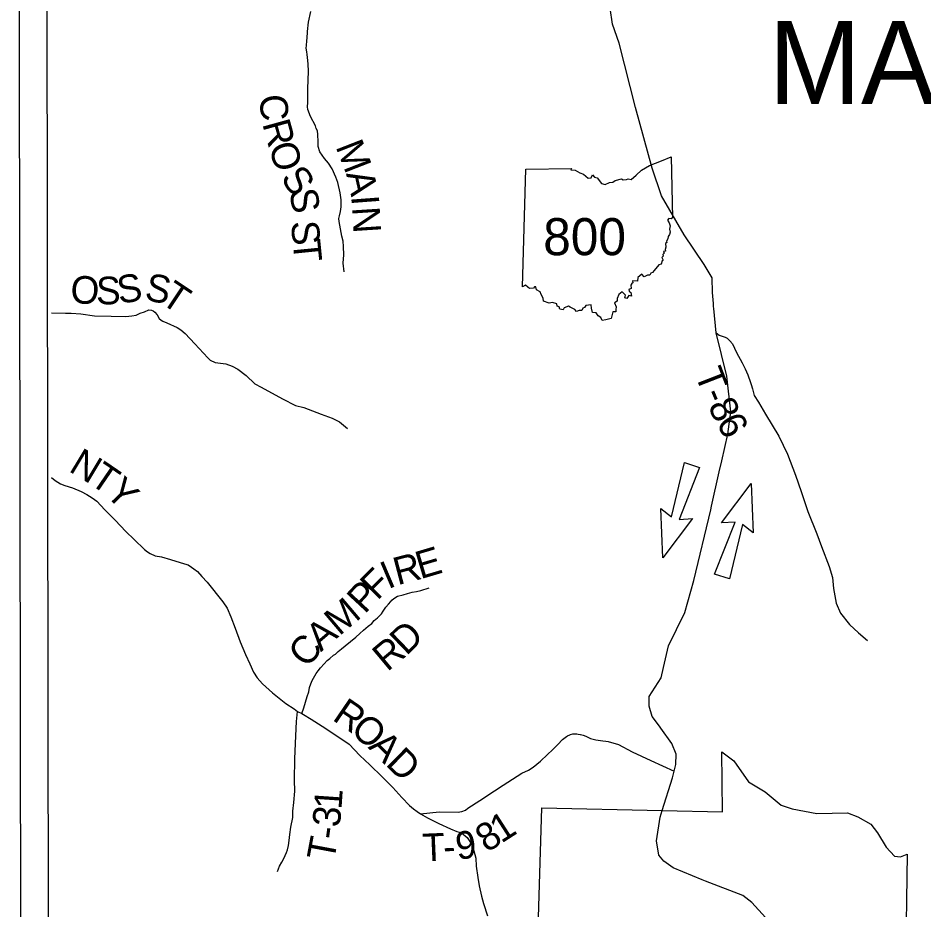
# Model space of a CAD drawing. Extents: x -15 to 405, y -40 to 87.
# Drawn here: x -14.941 to -12.976, y 38.387 to 40.321 of the extents above; entities that cross this region are included whole.
import ezdxf

# ---------------------------------------------------------------- set-up
doc = ezdxf.new("R2010")
doc.units = 0
for name, color, linetype in [('GM_P_State_Location', 7, 'Continuous'), ('GM_X_County_Road_Text', 7, 'Continuous'), ('GM_X_Major_Lake_Text', 7, 'Continuous'), ('GM_X_Minor_Lake', 7, 'Continuous'), ('GM_X_Minor_River', 7, 'Continuous'), ('GM_X_Rail_Line', 7, 'Continuous'), ('GM_X_State_Location', 7, 'Continuous'), ('GM_X_State_Shield', 7, 'Continuous'), ('GM_X_Township_Text', 7, 'Continuous')]:
    doc.layers.add(name, color=color, linetype=linetype)

msp = doc.modelspace()

# ---------------------------------------------------------------- linework, layer by layer
at = {"layer": 'GM_P_State_Location'}
for points in [[(-14.2341, 39.7705), (-14.2363, 39.7893), (-14.2349, 39.8078), (-14.2356, 39.8259), (-14.2365, 39.8371), (-14.239, 39.8483), (-14.2451, 39.8799), (-14.2455, 39.8864), (-14.2444, 39.8924), (-14.2421, 39.9017), (-14.2402, 39.9117), (-14.2408, 39.927), (-14.2426, 39.9422), (-14.2477, 39.9642), (-14.2518, 39.9762), (-14.2601, 39.9938), (-14.2683, 40.0065), (-14.2768, 40.0165), (-14.2866, 40.0308), (-14.2904, 40.0424), (-14.2905, 40.0524), (-14.2911, 40.0685), (-14.292, 40.0765), (-14.2945, 40.0817), (-14.2965, 40.0877), (-14.3068, 40.108), (-14.3126, 40.1228), (-14.3139, 40.1284), (-14.3135, 40.1312), (-14.3128, 40.1348), (-14.3128, 40.1686), (-14.3112, 40.2055), (-14.3118, 40.2219), (-14.3136, 40.2356), (-14.3145, 40.2424), (-14.3153, 40.2476), (-14.3162, 40.2556), (-14.3159, 40.2616), (-14.3156, 40.2648), (-14.3152, 40.2689), (-14.3149, 40.2733), (-14.3145, 40.2769), (-14.3139, 40.2918), (-14.3113, 40.3123), (-14.3064, 40.3352)], [(-14.8692, 39.682), (-14.8385, 39.6813), (-14.8264, 39.681), (-14.8055, 39.6797), (-14.7754, 39.6752), (-14.7396, 39.6748), (-14.7075, 39.6736), (-14.6947, 39.6753), (-14.6855, 39.677), (-14.6763, 39.6808), (-14.6675, 39.6841), (-14.6575, 39.6882), (-14.6523, 39.6879), (-14.6486, 39.6863), (-14.645, 39.6831), (-14.6397, 39.6772), (-14.6352, 39.6696), (-14.6311, 39.666), (-14.6275, 39.6636), (-14.6186, 39.6601), (-14.5964, 39.6504), (-14.5881, 39.6451), (-14.5793, 39.6369), (-14.5577, 39.6144), (-14.5295, 39.5842), (-14.5246, 39.5793), (-14.514, 39.5744), (-14.4911, 39.5711), (-14.4772, 39.5662), (-14.4649, 39.5597), (-14.447, 39.5458), (-14.4282, 39.5278), (-14.4143, 39.5204), (-14.3677, 39.4951), (-14.3396, 39.4808), (-14.3219, 39.4763), (-14.2836, 39.4624), (-14.2599, 39.4534), (-14.2444, 39.4452), (-14.2271, 39.4309)], [(-13.4271, 39.6385), (-13.4202, 39.6336), (-13.4077, 39.6293), (-13.4032, 39.6266), (-13.3971, 39.621), (-13.3914, 39.6146), (-13.3832, 39.5955), (-13.3708, 39.5731), (-13.3643, 39.5604), (-13.3585, 39.5472), (-13.3527, 39.5308), (-13.3514, 39.5265)], [(-13.3514, 39.5265), (-13.3514, 39.5264), (-13.3485, 39.5168), (-13.3443, 39.5024), (-13.3353, 39.4884), (-13.3197, 39.4621), (-13.291, 39.4146), (-13.2725, 39.3755), (-13.2551, 39.3295), (-13.2426, 39.2947), (-13.228, 39.2507), (-13.2089, 39.2027), (-13.1983, 39.1753), (-13.1983, 39.1752)], [(-14.3259, 38.8129), (-14.3213, 38.825), (-14.3179, 38.8375), (-14.314, 38.8496), (-14.3109, 38.8601), (-14.3094, 38.8694), (-14.304, 38.8831), (-14.3009, 38.8895), (-14.2945, 38.8997), (-14.2902, 38.9057), (-14.2851, 38.9118), (-14.2775, 38.9207), (-14.2712, 38.9276), (-14.2652, 38.9325), (-14.2569, 38.9394), (-14.2529, 38.9419), (-14.2474, 38.9476), (-14.2398, 38.9533), (-14.2318, 38.9598), (-14.2203, 38.9688), (-14.2088, 38.9786), (-14.2001, 38.9867), (-14.1921, 38.9936), (-14.1818, 39.0026), (-14.1742, 39.0079), (-14.1687, 39.0148), (-14.1619, 39.0205), (-14.1556, 39.0262), (-14.1528, 39.0294), (-14.1493, 39.0351), (-14.1433, 39.0432), (-14.1382, 39.0504), (-14.133, 39.0561), (-14.1307, 39.0586), (-14.1263, 39.0626), (-14.1183, 39.0671), (-14.1059, 39.0705), (-14.0967, 39.073), (-14.0863, 39.0759), (-14.0771, 39.0772), (-14.0675, 39.0798), (-14.0499, 39.0852)], [(-14.3788, 38.4704), (-14.3745, 38.4817), (-14.3694, 38.4902), (-14.3651, 38.4983), (-14.3588, 38.5117), (-14.3569, 38.5173), (-14.3546, 38.527), (-14.3531, 38.5378), (-14.3517, 38.5503), (-14.3499, 38.5664), (-14.3457, 38.5877), (-14.3455, 38.601), (-14.3433, 38.6199), (-14.3412, 38.6448), (-14.3419, 38.6681), (-14.3413, 38.7147), (-14.3391, 38.7646), (-14.3378, 38.7955), (-14.3354, 38.8171)], [(-14.0683, 38.5954), (-14.0279, 38.5994), (-13.9869, 38.599), (-13.9829, 38.5999), (-13.9789, 38.6003), (-13.9705, 38.6036), (-13.9657, 38.6073), (-13.9398, 38.6245), (-13.908, 38.6449), (-13.8893, 38.6576), (-13.8689, 38.6703), (-13.8486, 38.6834), (-13.8343, 38.6903), (-13.8243, 38.6965), (-13.8084, 38.7095), (-13.7929, 38.7238), (-13.7822, 38.7339), (-13.7683, 38.7481), (-13.7628, 38.7542), (-13.76, 38.7567), (-13.7544, 38.7612), (-13.752, 38.7628), (-13.7492, 38.7648), (-13.7448, 38.7669), (-13.7432, 38.7673), (-13.7376, 38.7686), (-13.7348, 38.7686), (-13.7296, 38.7691), (-13.7264, 38.7683), (-13.7218, 38.7672)], [(-13.7218, 38.7672), (-13.7216, 38.7672), (-13.7155, 38.766), (-13.7099, 38.7637), (-13.6998, 38.759), (-13.6881, 38.7559), (-13.6732, 38.754), (-13.6666, 38.753)]]:
    msp.add_lwpolyline(points, dxfattribs=at)
at = {"layer": 'GM_X_Major_Lake_Text'}
for points in [[(-13.1983, 39.1752), (-13.1816, 39.132), (-13.1749, 39.1079), (-13.1722, 39.0839), (-13.1669, 39.0522), (-13.157, 39.0302), (-13.1379, 39.0063), (-13.1184, 38.9877), (-13.0989, 38.9714)], [(-13.6666, 38.753), (-13.6664, 38.7529), (-13.6616, 38.7522), (-13.6386, 38.746), (-13.6091, 38.7299), (-13.5687, 38.711), (-13.518, 38.6881)]]:
    msp.add_lwpolyline(points, dxfattribs=at)
at = {"layer": 'GM_X_Rail_Line'}
msp.add_lwpolyline([(-13.8163, 38.2519), (-13.8052, 38.608), (-13.544, 38.6026), (-13.413, 38.5999), (-13.4144, 38.7296), (-13.389, 38.7101), (-13.3566, 38.6649), (-13.3208, 38.6427), (-13.2861, 38.614), (-13.2624, 38.6061), (-13.2086, 38.5964), (-13.1417, 38.5977), (-13.1196, 38.589), (-13.0914, 38.5727), (-13.0773, 38.5539), (-13.0582, 38.5231), (-13.04, 38.5036), (-13.0268, 38.5021), (-13.0124, 38.5078), (-13.0163, 38.2592)], dxfattribs=at)
at = {"layer": 'GM_X_State_Location'}
for p, q in [((-14.8692, 34.0644), (-14.8813, 42.1225)), ((-13.8469, 39.738), (-13.8398, 39.9933)), ((-13.5241, 39.2392), (-13.4958, 39.357)), ((-13.4629, 39.3467), (-13.5075, 39.2339)), ((-13.4958, 39.357), (-13.4629, 39.3467)), ((-13.4155, 39.2263), (-13.3508, 39.3114)), ((-13.3508, 39.3114), (-13.3466, 39.2045)), ((-13.5429, 39.1506), (-13.5469, 39.2575)), ((-13.5469, 39.2575), (-13.5241, 39.2392)), ((-13.4781, 39.2357), (-13.5429, 39.1506)), ((-13.5075, 39.2339), (-13.4781, 39.2357)), ((-13.4306, 39.1153), (-13.3861, 39.2279)), ((-13.3861, 39.2279), (-13.4155, 39.2263)), ((-13.3695, 39.2228), (-13.3978, 39.1049)), ((-13.3466, 39.2045), (-13.3695, 39.2228)), ((-13.3978, 39.1049), (-13.4306, 39.1153))]:
    msp.add_line(p, q, dxfattribs=at)
msp.add_lwpolyline([(-14.9291, 34.0044), (-14.9414, 42.1825), (-5.8257, 42.1825), (-5.8134, 34.0044)], close=True, dxfattribs=at)
for points in [[(-13.4329, 39.7018), (-13.4346, 39.726), (-13.4357, 39.7581), (-13.4532, 39.7868), (-13.4962, 39.8511), (-13.5455, 39.9354), (-13.566, 39.9955), (-13.6019, 40.1272), (-13.6371, 40.2666), (-13.6519, 40.3078), (-13.657, 40.3427), (-13.6611, 40.5665), (-13.6674, 40.6025), (-13.6894, 40.6369), (-13.7658, 40.7327), (-13.9731, 40.9927), (-14.0022, 41.0194), (-14.0372, 41.028), (-14.1246, 41.0582), (-14.1859, 41.1031), (-14.2231, 41.137), (-14.2821, 41.2396), (-14.3606, 41.4004)], [(-13.8398, 39.9933), (-13.7407, 39.995), (-13.7423, 39.9919), (-13.733, 39.9913), (-13.723, 39.9858), (-13.7147, 39.9823), (-13.7044, 39.9742), (-13.6982, 39.9743), (-13.6956, 39.981), (-13.6909, 39.9758), (-13.6853, 39.9749), (-13.6757, 39.9627), (-13.6677, 39.96), (-13.6581, 39.9642), (-13.651, 39.9649), (-13.6458, 39.9691), (-13.6322, 39.9726), (-13.6284, 39.9705), (-13.6212, 39.9709), (-13.6176, 39.9725), (-13.6113, 39.9711), (-13.6003, 39.9804), (-13.5889, 39.9913), (-13.5714, 40.0017), (-13.5453, 40.0114), (-13.5246, 40.0201), (-13.5217, 39.8877)], [(-13.5217, 39.8877), (-13.5247, 39.8858), (-13.5294, 39.8867), (-13.5326, 39.883), (-13.5286, 39.8768), (-13.5268, 39.8702), (-13.5285, 39.863), (-13.5268, 39.8571), (-13.5279, 39.8521), (-13.5309, 39.8471), (-13.5319, 39.8424), (-13.5345, 39.8374), (-13.5343, 39.8346), (-13.5367, 39.8324), (-13.5363, 39.8241), (-13.5375, 39.8195), (-13.537, 39.8156), (-13.541, 39.8146), (-13.5401, 39.8113), (-13.5426, 39.8087), (-13.542, 39.8044), (-13.5449, 39.8016), (-13.5422, 39.7961), (-13.5443, 39.7943), (-13.5462, 39.7875), (-13.5512, 39.7861), (-13.5613, 39.7738), (-13.5648, 39.7691), (-13.5688, 39.768), (-13.571, 39.7632), (-13.5759, 39.7632), (-13.5834, 39.7598), (-13.5882, 39.7655), (-13.5966, 39.7587), (-13.5976, 39.7507), (-13.6082, 39.7509), (-13.6078, 39.7469), (-13.6102, 39.7458), (-13.6123, 39.7417), (-13.6111, 39.7346), (-13.6161, 39.7327), (-13.6155, 39.7285), (-13.6123, 39.7261), (-13.6109, 39.7181), (-13.6162, 39.7197), (-13.6205, 39.713), (-13.625, 39.7146), (-13.6235, 39.7202), (-13.6311, 39.7271), (-13.6382, 39.7216), (-13.6419, 39.7129), (-13.642, 39.707), (-13.6473, 39.7034), (-13.6439, 39.6952), (-13.6445, 39.6894), (-13.6444, 39.684), (-13.651, 39.6842), (-13.6551, 39.6695)], [(-13.6551, 39.6695), (-13.6667, 39.6667), (-13.6746, 39.665), (-13.6775, 39.6717), (-13.6832, 39.6752), (-13.687, 39.6819), (-13.6952, 39.6828), (-13.6971, 39.6921), (-13.698, 39.6995), (-13.7094, 39.6976), (-13.7124, 39.6931), (-13.7164, 39.6919), (-13.7187, 39.6872), (-13.7242, 39.6869), (-13.73, 39.6847), (-13.7339, 39.6892), (-13.7434, 39.6938), (-13.7477, 39.6961), (-13.7567, 39.6925), (-13.7587, 39.6882), (-13.7658, 39.69), (-13.7675, 39.6949), (-13.7718, 39.6963), (-13.7728, 39.7014), (-13.782, 39.7041), (-13.7892, 39.703), (-13.8016, 39.7071), (-13.8024, 39.7138), (-13.8067, 39.7219), (-13.8089, 39.7276), (-13.8168, 39.7319), (-13.8184, 39.7386), (-13.8209, 39.7385), (-13.8232, 39.7357), (-13.832, 39.7344), (-13.8355, 39.7372), (-13.8404, 39.7419), (-13.8469, 39.738)], [(-13.4148, 39.3609), (-13.4017, 39.4188), (-13.3949, 39.4674), (-13.4039, 39.5448), (-13.4271, 39.6385), (-13.432, 39.6913), (-13.4324, 39.6955), (-13.4329, 39.7018)], [(-13.4389, 39.2548), (-13.437, 39.2624), (-13.4203, 39.3367), (-13.4148, 39.3609)], [(-13.55, 38.7852), (-13.5655, 38.8061), (-13.5725, 38.829), (-13.5723, 38.8495), (-13.5596, 38.87), (-13.5461, 38.8902), (-13.5415, 38.9127), (-13.5306, 38.9598), (-13.5132, 38.9953), (-13.4951, 39.0319), (-13.4755, 39.1011), (-13.4389, 39.2548)], [(-13.4503, 38.4495), (-13.4575, 38.4523), (-13.52, 38.4779), (-13.5406, 38.4926), (-13.5511, 38.5054), (-13.5566, 38.5371), (-13.5485, 38.5882), (-13.544, 38.6026), (-13.5215, 38.6735), (-13.518, 38.6881), (-13.5145, 38.7025), (-13.5139, 38.7246), (-13.5229, 38.7478), (-13.5469, 38.781), (-13.55, 38.7852)], [(-13.4054, 37.8378), (-13.4054, 37.8486), (-13.4067, 37.9144), (-13.4005, 37.9402), (-13.3092, 38.1203), (-13.3013, 38.1397), (-13.2948, 38.2528), (-13.2911, 38.3177), (-13.2977, 38.3461), (-13.3496, 38.4032), (-13.3693, 38.4183), (-13.4503, 38.4495)]]:
    msp.add_lwpolyline(points, dxfattribs=at)
at = {"layer": 'GM_X_Township_Text'}
for points in [[(-14.8692, 39.3244), (-14.8609, 39.3182), (-14.8496, 39.3112), (-14.8399, 39.3073), (-14.8233, 39.302), (-14.8047, 39.2946), (-14.7922, 39.288), (-14.7808, 39.2809), (-14.7706, 39.2735), (-14.7531, 39.2549), (-14.731, 39.2319), (-14.7077, 39.2078), (-14.6893, 39.19), (-14.6673, 39.1686), (-14.6608, 39.1635), (-14.6547, 39.1596), (-14.6442, 39.155), (-14.6301, 39.1528), (-14.6111, 39.147), (-14.5805, 39.1375), (-14.5728, 39.1352), (-14.5655, 39.1305), (-14.5602, 39.1269), (-14.5521, 39.1207), (-14.5431, 39.1103), (-14.5312, 39.0981), (-14.4976, 39.0548), (-14.4881, 39.0413), (-14.4798, 39.0226), (-14.4705, 38.9982), (-14.4596, 38.9686), (-14.4479, 38.9407), (-14.4387, 38.9204), (-14.4308, 38.9024), (-14.4225, 38.8901), (-14.4115, 38.877), (-14.3895, 38.858), (-14.3606, 38.8348), (-14.3423, 38.823), (-14.3354, 38.8171), (-14.326, 38.8129)], [(-14.326, 38.8129), (-14.3259, 38.8129), (-14.3226, 38.8109), (-14.3054, 38.8003), (-14.2815, 38.7854), (-14.2563, 38.7685), (-14.2384, 38.7567), (-14.2303, 38.7512), (-14.2234, 38.7461), (-14.1997, 38.722), (-14.1785, 38.7014), (-14.1519, 38.6753), (-14.1283, 38.6528), (-14.109, 38.6306), (-14.0923, 38.6132), (-14.0833, 38.6061), (-14.0756, 38.6006), (-14.0683, 38.5954), (-14.0533, 38.5864), (-14.0286, 38.5744), (-14.0035, 38.5627), (-13.9898, 38.5573), (-13.9797, 38.5538), (-13.9671, 38.544), (-13.9596, 38.5332), (-13.9547, 38.5229), (-13.9486, 38.4993), (-13.9479, 38.4816), (-13.9439, 38.4575), (-13.9408, 38.4391), (-13.936, 38.4171), (-13.9321, 38.4011), (-13.9233, 38.3743)]]:
    msp.add_lwpolyline(points, dxfattribs=at)

# ---------------------------------------------------------------- texts
at = {"layer": 'GM_X_County_Road_Text'}
msp.add_text('MALAGA', height=0.18, rotation=0, dxfattribs=at).set_placement((-13.3131, 40.135))
at = {"layer": 'GM_X_Minor_Lake'}
for s, rotation, p in [('N', 328.9388, (-14.8337, 39.3395)), ('T', 325.6122, (-14.7892, 39.3128)), ('Y', 314.2479, (-14.7546, 39.2895)), ('R', 325.7124, (-14.2619, 38.8001)), ('O', 318.3144, (-14.2228, 38.7736)), ('A', 315.5023, (-14.1839, 38.739)), ('D', 315.4843, (-14.1462, 38.702))]:
    msp.add_text(s, height=0.06, rotation=rotation, dxfattribs=at).set_placement(p)
at = {"layer": 'GM_X_Minor_River'}
for s, rotation, p in [('C', 274.7397, (-14.4182, 40.1534)), ('R', 285.457, (-14.412, 40.0922)), ('O', 287.0192, (-14.3984, 40.043)), ('M', 291.2952, (-14.2532, 40.0425)), ('S', 305.3105, (-14.3737, 39.9738)), ('A', 282.7268, (-14.2302, 39.9841)), ('S', 278.8632, (-14.353, 39.9475)), ('I', 274.3053, (-14.2189, 39.9349)), ('N', 273.6597, (-14.2171, 39.9105)), ('S', 274.9536, (-14.3496, 39.8794)), ('T', 275.6491, (-14.3461, 39.8383)), ('O', 356.5591, (-14.8292, 39.7034)), ('S', 0.273, (-14.7722, 39.7002)), ('S', 8.9991, (-14.7218, 39.7012)), ('S', 348.7721, (-14.6691, 39.7103)), ('T', 326.2636, (-14.6351, 39.7048)), ('T', 291.2467, (-13.474, 39.5496)), ('8', 295.9399, (-13.446, 39.4801)), ('-', 292.7471, (-13.4571, 39.5062)), ('6', 299.4932, (-13.428, 39.4433)), ('E', 16.4844, (-14.0687, 39.1039)), ('R', 14.7595, (-14.1183, 39.0908)), ('F', 45.299, (-14.1622, 39.0566)), ('I', 23.0582, (-14.1388, 39.0819)), ('P', 47.0474, (-14.1895, 39.0273)), ('M', 40.2893, (-14.2447, 38.9798)), ('A', 40.7408, (-14.2846, 38.9455)), ('D', 43.9288, (-14.0993, 38.9369)), ('C', 50.01, (-14.3145, 38.9095)), ('R', 39.868, (-14.1406, 38.9023)), ('1', 86.1061, (-14.24, 38.6037)), ('3', 84.2474, (-14.2439, 38.5648)), ('1', 32.7302, (-13.8933, 38.5303)), ('8', 33.0879, (-13.9242, 38.5102)), ('-', 81.9674, (-14.2476, 38.5378)), ('9', 6.8937, (-13.9887, 38.4956)), ('T', 79.3793, (-14.2564, 38.4908)), ('T', 2.4091, (-14.0633, 38.4921)), ('-', 2.6951, (-14.0181, 38.494))]:
    msp.add_text(s, height=0.06, rotation=rotation, dxfattribs=at).set_placement(p)
at = {"layer": 'GM_X_State_Shield'}
msp.add_text('800', height=0.08048, dxfattribs=at).set_placement((-13.8022, 39.8068))

doc.saveas('drawing.dxf')
